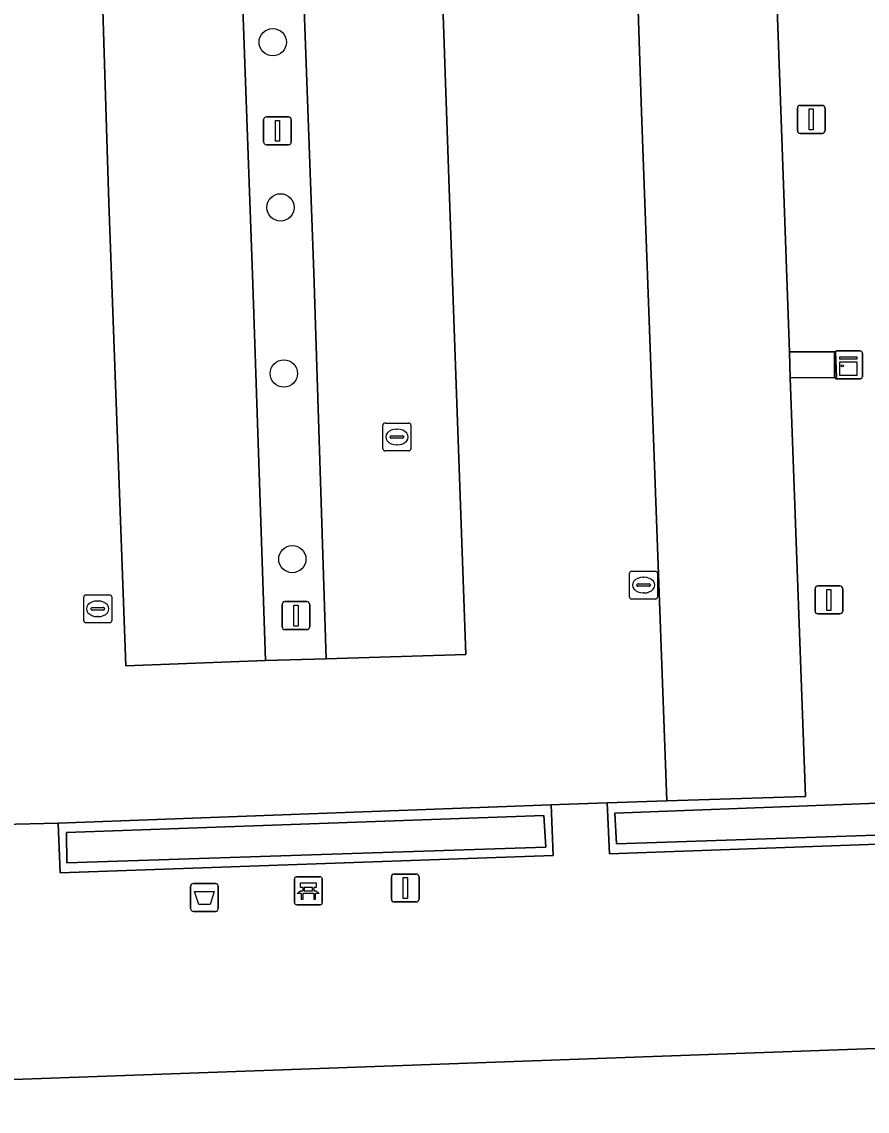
# Model space of a CAD drawing. Extents: x 160554 to 161248, y 385329 to 386506.
# Drawn here: x 161044.35 to 161074.62, y 386232.72 to 386271.75 of the extents above; entities that cross this region are included whole.
import ezdxf

# ---------------------------------------------------------------- set-up
doc = ezdxf.new("R2010")
doc.units = 0
for name, color, linetype in [('IMGEO_Afvalbak', 7, 'Continuous'), ('IMGEO_Bank', 7, 'Continuous'), ('IMGEO_Boom', 7, 'Continuous'), ('IMGEO_Groenvoorziening', 7, 'Continuous'), ('IMGEO_Haag', 7, 'Continuous'), ('IMGEO_Kast', 7, 'Continuous'), ('IMGEO_Kolk', 7, 'Continuous'), ('IMGEO_Lichtmast', 7, 'Continuous'), ('IMGEO_Parkeervlak_open', 7, 'Continuous'), ('IMGEO_Rijbaan_lokaal_open', 7, 'Continuous'), ('IMGEO_Terreindeel_halfverhard', 7, 'Continuous'), ('IMGEO_Voetpad_open', 7, 'Continuous')]:
    doc.layers.add(name, color=color, linetype=linetype)

msp = doc.modelspace()

# ---------------------------------------------------------------- linework, layer by layer
at = {"layer": 'IMGEO_Afvalbak'}
for p, q in [((161050.392, 386239.978), (161050.392, 386240.778)), ((161050.392, 386240.778), (161050.392, 386239.978)), ((161050.492, 386240.878), (161051.282, 386240.878)), ((161051.282, 386240.878), (161050.492, 386240.878)), ((161051.382, 386240.778), (161051.382, 386239.978)), ((161051.382, 386239.978), (161051.382, 386240.778)), ((161051.282, 386239.878), (161050.492, 386239.878)), ((161050.492, 386239.878), (161051.282, 386239.878))]:
    msp.add_line(p, q, dxfattribs=at)
msp.add_lwpolyline([(161050.535, 386240.592), (161051.239, 386240.592), (161051.09, 386240.122), (161050.684, 386240.122), (161050.535, 386240.592)], dxfattribs=at)
for centre, start, end in [((161050.492, 386240.778), 90, 180), ((161050.492, 386240.778), 90, 180), ((161051.282, 386240.778), 0, 90), ((161051.282, 386240.778), 360, 90), ((161050.492, 386239.978), 180, 270), ((161050.492, 386239.978), 180, 270), ((161051.282, 386239.978), 270, 0), ((161051.282, 386239.978), 270, 0)]:
    msp.add_arc(centre, 0.1, start, end, dxfattribs=at)
at = {"layer": 'IMGEO_Bank'}
for p, q in [((161054.186, 386241.116), (161055.027, 386241.116)), ((161055.027, 386241.116), (161054.186, 386241.116)), ((161054.111, 386240.191), (161054.111, 386241.032)), ((161054.111, 386241.032), (161054.111, 386240.191)), ((161054.42, 386240.622), (161054.42, 386240.728)), ((161054.464, 386240.728), (161054.464, 386240.622)), ((161054.752, 386240.734), (161054.47, 386240.734)), ((161054.758, 386240.622), (161054.758, 386240.728)), ((161054.802, 386240.728), (161054.802, 386240.622)), ((161055.111, 386241.041), (161055.111, 386240.2)), ((161055.111, 386240.2), (161055.111, 386241.041)), ((161054.808, 386240.514), (161054.415, 386240.514)), ((161054.47, 386240.616), (161054.752, 386240.616)), ((161055.036, 386240.116), (161054.195, 386240.116)), ((161054.195, 386240.116), (161055.036, 386240.116))]:
    msp.add_line(p, q, dxfattribs=at)
for points in [[(161054.414, 386240.734), (161054.328, 386240.734), (161054.328, 386240.895), (161054.891, 386240.895), (161054.891, 386240.734), (161054.808, 386240.734)], [(161054.358, 386240.514), (161054.216, 386240.514), (161054.328, 386240.616), (161054.414, 386240.616)], [(161054.408, 386240.507), (161054.408, 386240.3), (161054.365, 386240.3), (161054.365, 386240.507)], [(161054.808, 386240.616), (161054.891, 386240.616), (161055.003, 386240.514), (161054.864, 386240.514)], [(161054.858, 386240.507), (161054.858, 386240.3), (161054.814, 386240.3), (161054.814, 386240.507)]]:
    msp.add_lwpolyline(points, dxfattribs=at)
for centre, radius, start, end in [((161054.189, 386241.038), 0.0779, 92.4484, 184.2845), ((161054.189, 386241.038), 0.0779, 92.4484, 184.2845), ((161055.033, 386241.038), 0.0779, 2.4484, 94.2845), ((161055.033, 386241.038), 0.0779, 2.4484, 94.2845), ((161054.413, 386240.727), 0.00671, 2.8957, 87.1043), ((161054.47, 386240.727), 0.00671, 92.8957, 177.1043), ((161054.752, 386240.727), 0.00671, 2.8957, 87.1043), ((161054.809, 386240.727), 0.00671, 92.8957, 177.1043), ((161054.358, 386240.507), 0.00671, 2.8957, 87.1043), ((161054.415, 386240.507), 0.00671, 92.8957, 177.1043), ((161054.413, 386240.623), 0.00671, 272.8957, 357.1043), ((161054.47, 386240.623), 0.00671, 182.8957, 267.1043), ((161054.752, 386240.623), 0.00671, 272.8957, 357.1043), ((161054.809, 386240.623), 0.00671, 182.8957, 267.1043), ((161054.807, 386240.507), 0.00671, 2.8957, 87.1043), ((161054.864, 386240.507), 0.00671, 92.8957, 177.1043), ((161054.189, 386240.194), 0.0779, 182.4484, 274.2845), ((161054.189, 386240.194), 0.0779, 182.4484, 274.2845), ((161055.033, 386240.194), 0.0779, 272.4484, 4.2845), ((161055.033, 386240.194), 0.0779, 272.4484, 4.2845)]:
    msp.add_arc(centre, radius, start, end, dxfattribs=at)
at = {"layer": 'IMGEO_Boom'}
for centre in [(161053.334, 386271.015), (161053.613, 386265.1), (161053.733, 386259.145), (161054.037, 386252.5)]:
    msp.add_circle(centre, 0.489, dxfattribs=at)
at = {"layer": 'IMGEO_Groenvoorziening'}
for points in [[(161076.522, 386291.65), (161079.479, 386243.925), (161082.072, 386244.022), (161082.082, 386242.845), (161065.65, 386242.292), (161065.584, 386243.401), (161079.079, 386243.909), (161076.124, 386291.618)], [(161070.939, 386285.189), (161071.538, 386268.247), (161071.837, 386259.923), (161073.483, 386259.918), (161073.528, 386259.008), (161071.87, 386258.998), (161072.408, 386243.993), (161067.444, 386243.833), (161065.315, 386243.764), (161065.4, 386241.944), (161090.225, 386242.834), (161089.929, 386245.048), (161089.261, 386250.038), (161084.554, 386285.892)]]:
    msp.add_lwpolyline(points, dxfattribs=at)
for points in [[(161082.072, 386244.022), (161079.479, 386243.925), (161079.279, 386243.917), (161079.079, 386243.909), (161065.584, 386243.401), (161065.65, 386242.292), (161082.082, 386242.845)], [(161063.306, 386243.69), (161045.657, 386243.043), (161045.719, 386241.253), (161063.378, 386241.885)], [(161063.118, 386242.173), (161063.046, 386243.309), (161045.952, 386242.706), (161045.963, 386241.62)], [(161063.118, 386242.173), (161045.963, 386241.62), (161045.952, 386242.706), (161063.046, 386243.309)]]:
    msp.add_lwpolyline(points, close=True, dxfattribs=at)
at = {"layer": 'IMGEO_Haag'}
for points in [[(161082.072, 386244.022), (161079.479, 386243.925), (161079.279, 386243.917), (161079.079, 386243.909), (161065.584, 386243.401), (161065.65, 386242.292), (161082.082, 386242.845)], [(161063.118, 386242.173), (161063.046, 386243.309), (161045.952, 386242.706), (161045.963, 386241.62)]]:
    msp.add_lwpolyline(points, close=True, dxfattribs=at)
at = {"layer": 'IMGEO_Kast'}
for p, q in [((161073.453, 386259.031), (161073.453, 386259.872)), ((161073.453, 386259.872), (161073.453, 386259.031)), ((161073.528, 386259.956), (161074.369, 386259.956)), ((161074.369, 386259.956), (161073.528, 386259.956)), ((161074.453, 386259.881), (161074.453, 386259.04)), ((161074.453, 386259.04), (161074.453, 386259.881)), ((161074.378, 386258.956), (161073.537, 386258.956)), ((161073.537, 386258.956), (161074.378, 386258.956))]:
    msp.add_line(p, q, dxfattribs=at)
for points in [[(161073.648, 386259.746), (161074.248, 386259.746), (161074.248, 386259.661), (161073.648, 386259.661), (161073.648, 386259.746)], [(161073.648, 386259.571), (161074.248, 386259.571), (161074.248, 386259.082), (161073.648, 386259.082), (161073.648, 386259.571)]]:
    msp.add_lwpolyline(points, dxfattribs=at)
msp.add_circle((161073.732, 386259.42), 0.0377, dxfattribs=at)
for centre, start, end in [((161073.531, 386259.878), 92.4484, 184.2845), ((161073.531, 386259.878), 92.4484, 184.2845), ((161074.375, 386259.878), 2.4484, 94.2845), ((161074.375, 386259.878), 2.4484, 94.2845), ((161073.531, 386259.034), 182.4484, 274.2845), ((161073.531, 386259.034), 182.4484, 274.2845), ((161074.375, 386259.034), 272.4484, 4.2845), ((161074.375, 386259.034), 272.4484, 4.2845)]:
    msp.add_arc(centre, 0.0779, start, end, dxfattribs=at)
at = {"layer": 'IMGEO_Kolk'}
for p, q in [((161057.283, 386256.448), (161057.283, 386257.3)), ((161057.358, 386257.374), (161058.21, 386257.374)), ((161057.771, 386257.154), (161057.796, 386257.154)), ((161058.284, 386257.3), (161058.284, 386256.448)), ((161057.542, 386256.868), (161057.542, 386256.88)), ((161057.98, 386256.831), (161057.582, 386256.831)), ((161057.585, 386256.917), (161057.983, 386256.917)), ((161058.026, 386256.88), (161058.026, 386256.868)), ((161058.21, 386256.374), (161057.358, 386256.374)), ((161057.794, 386256.594), (161057.769, 386256.594)), ((161066.115, 386251.14), (161066.115, 386251.992)), ((161066.19, 386252.066), (161067.042, 386252.066)), ((161067.116, 386251.992), (161067.116, 386251.14)), ((161066.417, 386251.609), (161066.815, 386251.609)), ((161066.603, 386251.846), (161066.628, 386251.846)), ((161046.642, 386251.217), (161047.494, 386251.217)), ((161066.374, 386251.56), (161066.374, 386251.572)), ((161066.812, 386251.523), (161066.414, 386251.523)), ((161066.626, 386251.286), (161066.601, 386251.286)), ((161066.858, 386251.572), (161066.858, 386251.56)), ((161046.567, 386250.291), (161046.567, 386251.143)), ((161047.055, 386250.997), (161047.08, 386250.997)), ((161047.568, 386251.143), (161047.568, 386250.291)), ((161067.042, 386251.066), (161066.19, 386251.066)), ((161046.826, 386250.711), (161046.826, 386250.723)), ((161047.264, 386250.674), (161046.866, 386250.674)), ((161046.869, 386250.76), (161047.267, 386250.76)), ((161047.078, 386250.437), (161047.053, 386250.437)), ((161047.31, 386250.723), (161047.31, 386250.711)), ((161047.494, 386250.217), (161046.642, 386250.217))]:
    msp.add_line(p, q, dxfattribs=at)
for points in [[(161057.283, 386256.448), (161057.283, 386257.3)], [(161057.358, 386257.374), (161058.21, 386257.374)], [(161058.284, 386257.3), (161058.284, 386256.448)], [(161058.21, 386256.374), (161057.358, 386256.374)], [(161066.115, 386251.14), (161066.115, 386251.992)], [(161066.19, 386252.066), (161067.042, 386252.066)], [(161067.116, 386251.992), (161067.116, 386251.14)], [(161046.642, 386251.217), (161047.494, 386251.217)], [(161046.567, 386250.291), (161046.567, 386251.143)], [(161047.568, 386251.143), (161047.568, 386250.291)], [(161067.042, 386251.066), (161066.19, 386251.066)], [(161047.494, 386250.217), (161046.642, 386250.217)]]:
    msp.add_lwpolyline(points, dxfattribs=at)
for centre, radius, start, end in [((161057.36, 386257.298), 0.0765, 91.552, 178.448), ((161057.36, 386257.298), 0.0765, 91.552, 178.448), ((161058.208, 386257.298), 0.0765, 1.552, 88.448), ((161058.208, 386257.298), 0.0765, 1.552, 88.448), ((161057.582, 386256.877), 0.0403, 85.8775, 175.7526), ((161057.579, 386256.867), 0.0366, 178.938, 274.7102), ((161057.983, 386256.874), 0.043, 264.8664, 352.4533), ((161057.987, 386256.879), 0.0386, 1.7309, 96.639), ((161057.36, 386256.45), 0.0765, 181.552, 268.448), ((161057.36, 386256.45), 0.0765, 181.552, 268.448), ((161058.208, 386256.45), 0.0765, 271.552, 358.448), ((161058.208, 386256.45), 0.0765, 271.552, 358.448), ((161066.192, 386251.99), 0.0765, 91.552, 178.448), ((161066.192, 386251.99), 0.0765, 91.552, 178.448), ((161067.04, 386251.99), 0.0765, 1.552, 88.448), ((161067.04, 386251.99), 0.0765, 1.552, 88.448), ((161066.414, 386251.569), 0.0403, 85.8775, 175.7526), ((161066.819, 386251.571), 0.0386, 1.7309, 96.639), ((161046.644, 386251.141), 0.0765, 91.552, 178.448), ((161046.644, 386251.141), 0.0765, 91.552, 178.448), ((161047.492, 386251.141), 0.0765, 1.552, 88.448), ((161047.492, 386251.141), 0.0765, 1.552, 88.448), ((161066.411, 386251.559), 0.0366, 178.938, 274.7102), ((161066.815, 386251.566), 0.043, 264.8664, 352.4533), ((161066.192, 386251.142), 0.0765, 181.552, 268.448), ((161066.192, 386251.142), 0.0765, 181.552, 268.448), ((161067.04, 386251.142), 0.0765, 271.552, 358.448), ((161067.04, 386251.142), 0.0765, 271.552, 358.448), ((161046.866, 386250.72), 0.0403, 85.8775, 175.7526), ((161046.863, 386250.71), 0.0366, 178.938, 274.7102), ((161047.267, 386250.717), 0.043, 264.8664, 352.4533), ((161047.271, 386250.722), 0.0386, 1.7309, 96.639), ((161046.644, 386250.293), 0.0765, 181.552, 268.448), ((161046.644, 386250.293), 0.0765, 181.552, 268.448), ((161047.492, 386250.293), 0.0765, 271.552, 358.448), ((161047.492, 386250.293), 0.0765, 271.552, 358.448)]:
    msp.add_arc(centre, radius, start, end, dxfattribs=at)
for centre, major_axis, ratio, start_param, end_param in [((161057.77, 386256.874), (-0.387, 0.002), 0.722429, 4.712389, 7.853982), ((161057.795, 386256.874), (-0.39, 0.002), 0.717154, 1.570796, 4.712389), ((161066.602, 386251.566), (-0.387, 0.002), 0.722429, 4.712389, 7.853982), ((161066.627, 386251.566), (-0.39, 0.002), 0.717154, 1.570796, 4.712389), ((161047.054, 386250.717), (-0.387, 0.002), 0.722429, 4.712389, 7.853982), ((161047.079, 386250.717), (-0.39, 0.002), 0.717154, 1.570796, 4.712389)]:
    msp.add_ellipse(centre, major_axis=major_axis, ratio=ratio, start_param=start_param, end_param=end_param, dxfattribs=at)
at = {"layer": 'IMGEO_Lichtmast'}
for p, q in [((161072.123, 386267.851), (161072.123, 386268.651)), ((161072.123, 386268.651), (161072.123, 386267.851)), ((161072.223, 386268.751), (161073.013, 386268.751)), ((161073.013, 386268.751), (161072.223, 386268.751)), ((161073.113, 386268.651), (161073.113, 386267.851)), ((161073.113, 386267.851), (161073.113, 386268.651)), ((161053.009, 386267.442), (161053.009, 386268.242)), ((161053.009, 386268.242), (161053.009, 386267.442)), ((161053.109, 386268.342), (161053.899, 386268.342)), ((161053.899, 386268.342), (161053.109, 386268.342)), ((161053.999, 386268.242), (161053.999, 386267.442)), ((161053.999, 386267.442), (161053.999, 386268.242)), ((161073.013, 386267.751), (161072.223, 386267.751)), ((161072.223, 386267.751), (161073.013, 386267.751)), ((161053.899, 386267.342), (161053.109, 386267.342)), ((161053.109, 386267.342), (161053.899, 386267.342)), ((161072.756, 386250.636), (161072.756, 386251.436)), ((161072.756, 386251.436), (161072.756, 386250.636)), ((161072.856, 386251.536), (161073.646, 386251.536)), ((161073.646, 386251.536), (161072.856, 386251.536)), ((161073.746, 386251.436), (161073.746, 386250.636)), ((161073.746, 386250.636), (161073.746, 386251.436)), ((161053.672, 386250.074), (161053.672, 386250.874)), ((161053.672, 386250.874), (161053.672, 386250.074)), ((161053.772, 386250.974), (161054.562, 386250.974)), ((161054.562, 386250.974), (161053.772, 386250.974)), ((161054.662, 386250.874), (161054.662, 386250.074)), ((161054.662, 386250.074), (161054.662, 386250.874)), ((161073.646, 386250.536), (161072.856, 386250.536)), ((161072.856, 386250.536), (161073.646, 386250.536)), ((161054.562, 386249.974), (161053.772, 386249.974)), ((161053.772, 386249.974), (161054.562, 386249.974)), ((161057.586, 386240.316), (161057.586, 386241.116)), ((161057.586, 386241.116), (161057.586, 386240.316)), ((161057.686, 386241.216), (161058.476, 386241.216)), ((161058.476, 386241.216), (161057.686, 386241.216)), ((161058.576, 386241.116), (161058.576, 386240.316)), ((161058.576, 386240.316), (161058.576, 386241.116)), ((161058.476, 386240.216), (161057.686, 386240.216)), ((161057.686, 386240.216), (161058.476, 386240.216))]:
    msp.add_line(p, q, dxfattribs=at)
for points in [[(161072.543, 386268.626), (161072.693, 386268.626), (161072.693, 386267.876), (161072.543, 386267.876), (161072.543, 386268.626)], [(161053.429, 386268.217), (161053.579, 386268.217), (161053.579, 386267.467), (161053.429, 386267.467), (161053.429, 386268.217)], [(161073.176, 386251.411), (161073.326, 386251.411), (161073.326, 386250.661), (161073.176, 386250.661), (161073.176, 386251.411)], [(161054.092, 386250.849), (161054.242, 386250.849), (161054.242, 386250.099), (161054.092, 386250.099), (161054.092, 386250.849)], [(161058.006, 386241.091), (161058.156, 386241.091), (161058.156, 386240.341), (161058.006, 386240.341), (161058.006, 386241.091)]]:
    msp.add_lwpolyline(points, dxfattribs=at)
for centre, start, end in [((161072.223, 386268.651), 90, 180), ((161072.223, 386268.651), 90, 180), ((161073.013, 386268.651), 0, 90), ((161073.013, 386268.651), 360, 90), ((161053.109, 386268.242), 90, 180), ((161053.109, 386268.242), 90, 180), ((161053.899, 386268.242), 0, 90), ((161053.899, 386268.242), 360, 90), ((161072.223, 386267.851), 180, 270), ((161072.223, 386267.851), 180, 270), ((161073.013, 386267.851), 270, 0), ((161073.013, 386267.851), 270, 0), ((161053.109, 386267.442), 180, 270), ((161053.109, 386267.442), 180, 270), ((161053.899, 386267.442), 270, 0), ((161053.899, 386267.442), 270, 0), ((161072.856, 386251.436), 90, 180), ((161072.856, 386251.436), 90, 180), ((161073.646, 386251.436), 0, 90), ((161073.646, 386251.436), 360, 90), ((161053.772, 386250.874), 90, 180), ((161053.772, 386250.874), 90, 180), ((161054.562, 386250.874), 0, 90), ((161054.562, 386250.874), 360, 90), ((161072.856, 386250.636), 180, 270), ((161072.856, 386250.636), 180, 270), ((161073.646, 386250.636), 270, 0), ((161073.646, 386250.636), 270, 0), ((161053.772, 386250.074), 180, 270), ((161053.772, 386250.074), 180, 270), ((161054.562, 386250.074), 270, 0), ((161054.562, 386250.074), 270, 0), ((161057.686, 386241.116), 90, 180), ((161057.686, 386241.116), 90, 180), ((161058.476, 386241.116), 0, 90), ((161058.476, 386241.116), 360, 90), ((161057.686, 386240.316), 180, 270), ((161057.686, 386240.316), 180, 270), ((161058.476, 386240.316), 270, 0), ((161058.476, 386240.316), 270, 0)]:
    msp.add_arc(centre, 0.1, start, end, dxfattribs=at)
at = {"layer": 'IMGEO_Parkeervlak_open'}
for points in [[(161050.13, 386331.159), (161049.947, 386334.82), (161045.007, 386334.629), (161045.101, 386332.213), (161045.403, 386322.919), (161046.133, 386303.84), (161046.919, 386282.927), (161047.461, 386265.264), (161048.072, 386248.672), (161053.079, 386248.863), (161052.609, 386262.7)], [(161058.39, 386302.504), (161057.615, 386322.719), (161057.296, 386330.754), (161057.104, 386335.007), (161052.159, 386334.881), (161052.356, 386331.398), (161054.009, 386284.628), (161054.806, 386262.753), (161055.245, 386248.93), (161060.253, 386249.086), (161059.65, 386265.774), (161058.994, 386284.801)], [(161069.391, 386316.113), (161068.946, 386326.086), (161064.496, 386325.979), (161064.548, 386324.012), (161064.57, 386323.216), (161064.772, 386318.721), (161065.35, 386302.853), (161066.007, 386284.945), (161066.544, 386268.509), (161067.444, 386243.833), (161072.408, 386243.993), (161071.87, 386258.998), (161071.837, 386259.923), (161071.538, 386268.247), (161070.939, 386285.189)]]:
    msp.add_lwpolyline(points, close=True, dxfattribs=at)
at = {"layer": 'IMGEO_Rijbaan_lokaal_open'}
msp.add_lwpolyline([(161046.919, 386282.927), (161046.133, 386303.84), (161045.403, 386322.919), (161045.101, 386332.213), (161045.007, 386334.629), (161049.947, 386334.82), (161052.159, 386334.881), (161057.104, 386335.007), (161057.296, 386330.754), (161057.615, 386322.719), (161058.39, 386302.504), (161058.994, 386284.801), (161059.65, 386265.774), (161060.253, 386249.086), (161055.245, 386248.93), (161053.079, 386248.863), (161048.072, 386248.672), (161047.461, 386265.264)], close=True, dxfattribs=at)
for points in [[(161004.545, 386283.268), (161006.088, 386241.62), (161006.644, 386241.64), (161010.826, 386241.78), (161025.402, 386242.334), (161027.415, 386242.374), (161043.633, 386242.987), (161045.657, 386243.043), (161063.306, 386243.69), (161063.607, 386243.701), (161065.315, 386243.764), (161067.444, 386243.833), (161066.544, 386268.509), (161066.007, 386284.945)], [(161006.766, 386229.554), (161006.992, 386229.56), (161006.887, 386232.512), (161091.167, 386235.549), (161090.33, 386242.022), (161090.225, 386242.834), (161065.4, 386241.944), (161065.315, 386243.764), (161063.607, 386243.701), (161063.306, 386243.69), (161063.378, 386241.885), (161045.719, 386241.253), (161045.657, 386243.043), (161043.633, 386242.987), (161043.691, 386241.186), (161027.484, 386240.579), (161027.415, 386242.374), (161025.402, 386242.334), (161025.468, 386240.533), (161010.886, 386239.988), (161010.826, 386241.78), (161006.644, 386241.64), (161006.726, 386239.847), (160992.391, 386239.359)]]:
    msp.add_lwpolyline(points, dxfattribs=at)
at = {"layer": 'IMGEO_Terreindeel_halfverhard'}
msp.add_lwpolyline([(161052.356, 386331.398), (161052.159, 386334.881), (161049.947, 386334.82), (161050.13, 386331.159), (161052.609, 386262.7), (161053.079, 386248.863), (161055.245, 386248.93), (161054.806, 386262.753), (161054.009, 386284.628)], close=True, dxfattribs=at)
at = {"layer": 'IMGEO_Voetpad_open'}
for points in [[(161071.837, 386259.923), (161071.87, 386258.998), (161073.528, 386259.008), (161073.483, 386259.918)], [(161091.167, 386235.549), (161006.887, 386232.512), (161006.992, 386229.56), (161008.412, 386229.601), (161009.432, 386229.63), (161011.334, 386229.705), (161012.358, 386229.742), (161072.616, 386231.895), (161073.799, 386231.937), (161075.801, 386232.022), (161076.964, 386232.063), (161091.551, 386232.577)]]:
    msp.add_lwpolyline(points, close=True, dxfattribs=at)

doc.saveas('drawing.dxf')
